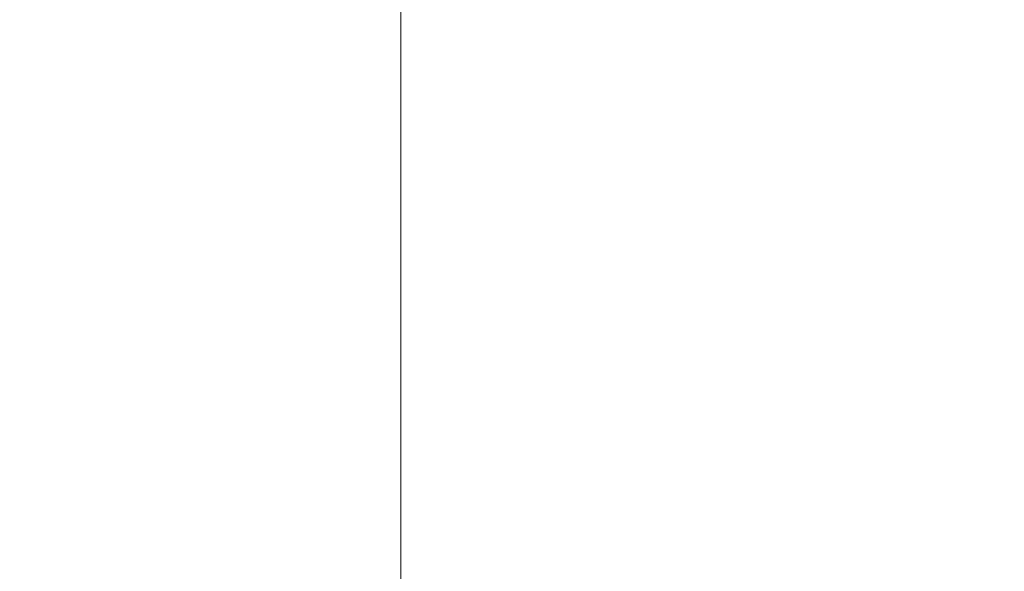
# Model space of a CAD drawing. Header units: inches. Extents: x -434 to -309, y 19 to 75.
# Tile 435 of 656: x -386.455 to -385.946, y 22.584 to 22.87. Entities that reach past the tile are written whole.
import ezdxf

# ---------------------------------------------------------------- set-up
doc = ezdxf.new("R2010")
doc.units = ezdxf.units.IN
doc.header["$MEASUREMENT"] = 0
doc.layers.add('A-FLOR-HRAL', color=1, linetype='Continuous', lineweight=9)
doc.layers.add('A-FLOR-STRS', color=2, linetype='Continuous', lineweight=9)

# ---------------------------------------------------------------- blocks, each defined once
blk = doc.blocks.new('Stair - Stairs-902674-_3D_')
at = {"layer": 'A-FLOR-STRS'}
mesh = blk.add_polyface(dxfattribs=at)
corners = [(-375.50816, 75.01156, 26.08696), (-387.50816, 75.01156, 26.08696), (-387.50816, 19.01156, 26.08696), (-375.50816, 19.01156, 26.08696)]
mesh.append_faces([[corners[k] for k in face] for face in [(2, 3, 0, 1)]])
mesh = blk.add_polyface(dxfattribs=at)
corners = [(-375.50816, 75.01156, 24.08696), (-375.50816, 19.01156, 24.08696), (-387.50816, 19.01156, 24.08696), (-387.50816, 75.01156, 24.08696)]
mesh.append_faces([[corners[k] for k in face] for face in [(2, 3, 0, 1)]])
mesh = blk.add_polyface(dxfattribs=at)
corners = [(-386.25815, 19.01156, 18.86957), (-386.50813, 19.01156, 18.86957), (-386.50813, 75.01156, 18.86957), (-386.25815, 75.01156, 18.86957)]
mesh.append_faces([[corners[k] for k in face] for face in [(3, 0, 1, 2)]])
mesh = blk.add_polyface(dxfattribs=at)
corners = [(-386.50813, 19.01156, 24.08696), (-386.25815, 19.01156, 24.08696), (-386.25815, 75.01156, 24.08696), (-386.50813, 75.01156, 24.08696)]
mesh.append_faces([[corners[k] for k in face] for face in [(3, 0, 1, 2)]])
mesh = blk.add_polyface(dxfattribs=at)
corners = [(-386.25815, 19.01156, 24.08696), (-386.25815, 19.01156, 18.86957), (-386.25815, 75.01156, 18.86957), (-386.25815, 75.01156, 24.08696)]
mesh.append_faces([[corners[k] for k in face] for face in [(3, 0, 1, 2)]])
blk = doc.blocks.new('Railing - Railing-1090966-_3D_')
at = {"layer": 'A-FLOR-HRAL'}
mesh = blk.add_polyface(dxfattribs=at)
corners = [(-431.50813, 24.51156, 46.32417), (-431.50813, 21.51156, 46.32417), (-310.50815, 21.51156, 103.71548), (-310.50815, 24.51156, 103.71548)]
mesh.append_faces([[corners[k] for k in face] for face in [(0, 1, 2, 3)]])
mesh = blk.add_polyface(dxfattribs=at)
corners = [(-431.50813, 21.51156, 44.11061), (-431.50813, 24.51156, 44.11061), (-310.50815, 24.51156, 101.50191), (-310.50815, 21.51156, 101.50191)]
mesh.append_faces([[corners[k] for k in face] for face in [(0, 1, 2, 3)]])

msp = doc.modelspace()

# ---------------------------------------------------------------- block references
at = {"layer": 'A-FLOR-HRAL'}
msp.add_blockref('Railing - Railing-1090966-_3D_', (0, 0), dxfattribs=at)
at = {"layer": 'A-FLOR-STRS'}
msp.add_blockref('Stair - Stairs-902674-_3D_', (0, 0), dxfattribs=at)

doc.saveas('drawing.dxf')
